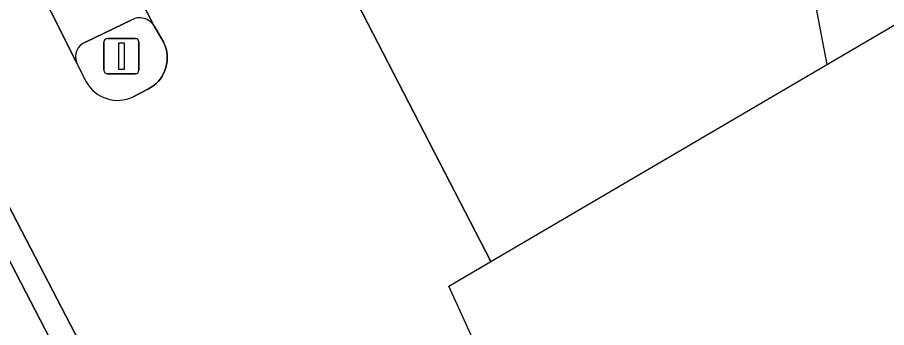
# Model space of a CAD drawing. Extents: x 158835 to 160077, y 386387 to 387778.
# Drawn here: x 159569.49 to 159594.01, y 386957.45 to 386966.22 of the extents above; entities that cross this region are included whole.
import ezdxf

# ---------------------------------------------------------------- set-up
doc = ezdxf.new("R2010")
doc.units = 0
for name, color, linetype in [('IMGEO_Berm_groen', 7, 'Continuous'), ('IMGEO_Berm_open', 7, 'Continuous'), ('IMGEO_Duiker', 7, 'Continuous'), ('IMGEO_Fietspad_open', 7, 'Continuous'), ('IMGEO_Lichtmast', 7, 'Continuous'), ('IMGEO_Rijbaan_lokaal_gesloten', 7, 'Continuous'), ('IMGEO_Verkeerseiland_open', 7, 'Continuous')]:
    doc.layers.add(name, color=color, linetype=linetype)

msp = doc.modelspace()

# ---------------------------------------------------------------- linework, layer by layer
at = {"layer": 'IMGEO_Berm_groen'}
msp.add_lwpolyline([(159580.16, 386936.43), (159580.922, 386936.826), (159567.147, 386963.42)], dxfattribs=at)
at = {"layer": 'IMGEO_Berm_open'}
for points in [[(159567.335, 386963.517), (159567.147, 386963.42), (159580.922, 386936.826), (159581.044, 386936.889)], [(159572.737, 386954.159), (159567.981, 386963.308), (159567.906, 386963.455)]]:
    msp.add_lwpolyline(points, dxfattribs=at)
at = {"layer": 'IMGEO_Duiker'}
msp.add_lwpolyline([(159588.877, 386983.063), (159588.931, 386982.78), (159588.956, 386982.645), (159589.21, 386981.306), (159589.35, 386980.571), (159589.748, 386978.472), (159590.362, 386975.233), (159591.256, 386970.522), (159591.768, 386967.823), (159591.981, 386966.701), (159592.326, 386964.885)], dxfattribs=at)
at = {"layer": 'IMGEO_Fietspad_open'}
for points in [[(159573.35, 386965.965), (159571.82, 386968.951)], [(159569.703, 386967.855), (159571.159, 386964.946)], [(159571.411, 386965.516), (159572.702, 386966.139)]]:
    msp.add_lwpolyline(points, dxfattribs=at)
for centre, radius, start, end in [((159572.941, 386965.734), 0.47, 29.3925, 120.5467), ((159571.57, 386965.105), 0.441, 111.1884, 201.1107)]:
    msp.add_arc(centre, radius, start, end, dxfattribs=at)
at = {"layer": 'IMGEO_Lichtmast'}
for p, q in [((159572.028, 386965.622), (159572.818, 386965.622)), ((159572.818, 386965.622), (159572.028, 386965.622)), ((159571.928, 386964.722), (159571.928, 386965.522)), ((159571.928, 386965.522), (159571.928, 386964.722)), ((159572.918, 386965.522), (159572.918, 386964.722)), ((159572.918, 386964.722), (159572.918, 386965.522)), ((159572.818, 386964.622), (159572.028, 386964.622)), ((159572.028, 386964.622), (159572.818, 386964.622))]:
    msp.add_line(p, q, dxfattribs=at)
msp.add_lwpolyline([(159572.348, 386965.497), (159572.498, 386965.497), (159572.498, 386964.747), (159572.348, 386964.747), (159572.348, 386965.497)], dxfattribs=at)
for centre, start, end in [((159572.028, 386965.522), 90, 180), ((159572.028, 386965.522), 90, 180), ((159572.818, 386965.522), 0, 90), ((159572.818, 386965.522), 360, 90), ((159572.028, 386964.722), 180, 270), ((159572.028, 386964.722), 180, 270), ((159572.818, 386964.722), 270, 0), ((159572.818, 386964.722), 270, 0)]:
    msp.add_arc(centre, 0.1, start, end, dxfattribs=at)
at = {"layer": 'IMGEO_Rijbaan_lokaal_gesloten'}
for points in [[(159576.48, 386971.663), (159582.844, 386959.315), (159608.43, 386974.344)], [(159582.844, 386959.315), (159576.48, 386971.663)], [(159571.431, 386964.393), (159571.159, 386964.946), (159569.703, 386967.855), (159568.276, 386970.567), (159565.079, 386969), (159566.548, 386966.115), (159567.906, 386963.455), (159567.981, 386963.308), (159572.737, 386954.159), (159580.726, 386938.675), (159581.294, 386937.525), (159582.849, 386934.513), (159584.267, 386931.756), (159588.709, 386934.086), (159587.361, 386936.756), (159585.784, 386939.783), (159583.465, 386944.31)], [(159571.82, 386968.951), (159573.35, 386965.965), (159573.608, 386965.523), (159573.623, 386965.492), (159573.657, 386965.41), (159573.683, 386965.325), (159573.702, 386965.239), (159573.713, 386965.151), (159573.716, 386965.062), (159573.711, 386964.973), (159573.698, 386964.885), (159573.678, 386964.799), (159573.65, 386964.715), (159573.614, 386964.634), (159573.571, 386964.556), (159573.522, 386964.482), (159573.466, 386964.413), (159573.404, 386964.35), (159573.337, 386964.292), (159573.265, 386964.24), (159573.188, 386964.195), (159572.758, 386963.969)], [(159585.62, 386945.342), (159587.969, 386940.859), (159589.508, 386937.845), (159590.926, 386935.115), (159592.102, 386935.655), (159581.662, 386958.621), (159582.844, 386959.315)]]:
    msp.add_lwpolyline(points, dxfattribs=at)
msp.add_arc((159572.322, 386964.894), 1.022, 209.3296, 295.2312, dxfattribs=at)
at = {"layer": 'IMGEO_Verkeerseiland_open'}
for points in [[(159572.702, 386966.139), (159571.411, 386965.516)], [(159572.758, 386963.969), (159573.188, 386964.195), (159573.265, 386964.24), (159573.337, 386964.292), (159573.404, 386964.35), (159573.466, 386964.413), (159573.522, 386964.482), (159573.571, 386964.556), (159573.614, 386964.634), (159573.65, 386964.715), (159573.678, 386964.799), (159573.698, 386964.885), (159573.711, 386964.973), (159573.716, 386965.062), (159573.713, 386965.151), (159573.702, 386965.239), (159573.683, 386965.325), (159573.657, 386965.41), (159573.623, 386965.492), (159573.608, 386965.523), (159573.35, 386965.965)], [(159571.159, 386964.946), (159571.431, 386964.393)]]:
    msp.add_lwpolyline(points, dxfattribs=at)
for centre, radius, start, end in [((159572.941, 386965.734), 0.47, 29.3925, 120.5467), ((159571.57, 386965.105), 0.441, 111.1884, 201.1107), ((159572.322, 386964.894), 1.022, 209.3296, 295.2312)]:
    msp.add_arc(centre, radius, start, end, dxfattribs=at)

doc.saveas('drawing.dxf')
